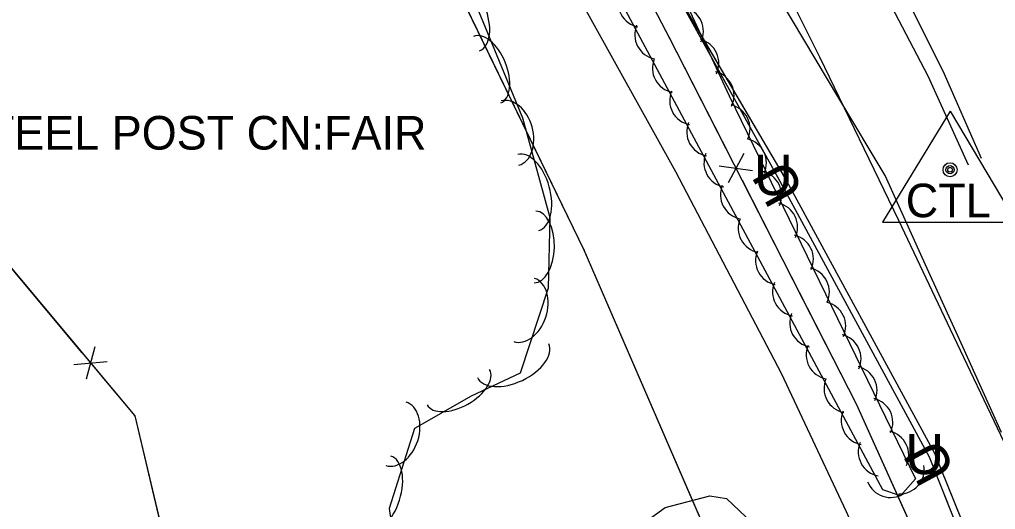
# Model space of a CAD drawing. Extents: x 954793 to 988390, y 1867850 to 1924428.
# Drawn here: x 957653.6 to 957798.7, y 1919733.6 to 1919806.5 of the extents above; entities that cross this region are included whole.
import ezdxf

# ---------------------------------------------------------------- set-up
doc = ezdxf.new("R2010")
doc.units = 0
for name, color, linetype in [('Default', 7, 'Continuous'), ('S_DITCHLINE', 7, 'Continuous'), ('S_EDGE_PAVEMENT', 7, 'Continuous'), ('S_FENCE', 7, 'Continuous'), ('S_FENCE_ANNOT', 7, 'Continuous'), ('S_FIBER_OPTIC_CABLE', 7, 'Continuous'), ('S_MSC_PT_SYM', 7, 'Continuous'), ('S_PRIMARY_CTL', 7, 'Continuous'), ('S_SHOULDER', 7, 'Continuous'), ('S_STREAM', 7, 'Continuous'), ('S_TRAILS', 7, 'Continuous'), ('S_TREE', 7, 'Continuous'), ('S_UNDERGROUND_CABLE', 7, 'Continuous'), ('S_UTL_PT_SYM', 7, 'Continuous'), ('S_WATER_UTILITIES', 7, 'Continuous')]:
    doc.layers.add(name, color=color, linetype=linetype)

msp = doc.modelspace()

# ---------------------------------------------------------------- linework, layer by layer
at = {"layer": 'S_DITCHLINE'}
msp.add_lwpolyline([(957799.64, 1919745.09), (957793.86, 1919757.83), (957788.09, 1919770.56), (957782.31, 1919783.3), (957775.43, 1919794.84), (957768.55, 1919806.38), (957761.67, 1919817.92), (957754.78, 1919829.46), (957747.54, 1919841.52), (957740.29, 1919853.58), (957733.04, 1919865.64), (957725.79, 1919877.7), (957717.63, 1919887.58), (957709.46, 1919897.46), (957702.03, 1919914.69)], dxfattribs=at)
at = {"layer": 'S_EDGE_PAVEMENT'}
msp.add_lwpolyline([(957796.64, 1919785.84), (957790.95, 1919798.84), (957783.02, 1919814.72), (957775.09, 1919830.6), (957768.09, 1919843.14), (957761.09, 1919855.68), (957749.47, 1919875.37), (957737.84, 1919895.06), (957729.38, 1919909.14), (957720.91, 1919923.22)], dxfattribs=at)
at = {"layer": 'S_FENCE'}
for p, q in [((957761.3, 1919786.62), (957758.95, 1919782.22)), ((957757.65, 1919784.76), (957762.6, 1919784.08)), ((957647.29, 1919775.55), (957670.71, 1919747.57)), ((957664.79, 1919757.83), (957663.49, 1919753)), ((957661.65, 1919755.2), (957666.63, 1919755.63)), ((957670.71, 1919747.57), (957682.29, 1919698.9))]:
    msp.add_line(p, q, dxfattribs=at)
for points in [[(957713.38, 1919874.68), (957750.29, 1919803.65)], [(957744.72, 1919814.36), (957750.29, 1919803.65)], [(957750.16, 1919803.94), (957759.22, 1919786.2)], [(957750.16, 1919803.94), (957778.03, 1919749.34)], [(957608.21, 1919792.18), (957647.29, 1919775.55), (957670.71, 1919747.57), (957682.29, 1919698.9)], [(957608.21, 1919792.18), (957647.29, 1919775.55), (957670.71, 1919747.57), (957682.29, 1919698.9)], [(957761.03, 1919782.65), (957770.09, 1919764.9)], [(957647.29, 1919775.55), (957662.86, 1919756.95)], [(957770.09, 1919764.9), (957778.03, 1919749.34)], [(957665.06, 1919754.31), (957670.71, 1919747.57)], [(957778.03, 1919749.34), (957786.22, 1919731.11)], [(957778.03, 1919749.34), (957790.61, 1919721.36), (957805.69, 1919684.33), (957810.7, 1919670.48), (957819.69, 1919639.92), (957827.99, 1919607.5)], [(957670.71, 1919747.57), (957676.32, 1919723.97)]]:
    msp.add_lwpolyline(points, dxfattribs=at)
at = {"layer": 'S_FIBER_OPTIC_CABLE'}
for p, q in [((957767.34, 1919783.13), (957730.69, 1919845.62)), ((957789.71, 1919741.98), (957767.34, 1919783.13)), ((957817.77, 1919672.5), (957789.71, 1919741.98))]:
    msp.add_line(p, q, dxfattribs=at)
msp.add_lwpolyline([(957966.64, 1918986.41), (957961.87, 1919019.63), (957957.92, 1919061.91), (957942.33, 1919127.19), (957929.06, 1919189.56), (957914.72, 1919256.53), (957903.24, 1919320.63), (957898.55, 1919331.88), (957886.67, 1919388.02), (957871.83, 1919455.69), (957862.45, 1919505.42), (957844.15, 1919574.86), (957831.3, 1919628.15), (957817.77, 1919672.5), (957789.71, 1919741.98), (957767.34, 1919783.13), (957730.69, 1919845.62), (957701.01, 1919900.26), (957674.68, 1919947.84), (957633.7, 1920013.73), (957589.7, 1920086.13), (957561.63, 1920129.11), (957536.74, 1920167.19), (957513.26, 1920206.3)], dxfattribs=at)
msp.add_lwpolyline([(957966.64, 1918986.41), (957961.87, 1919019.63), (957957.92, 1919061.91), (957942.33, 1919127.19), (957929.06, 1919189.56), (957914.72, 1919256.53), (957903.24, 1919320.63), (957898.55, 1919331.88), (957886.67, 1919388.02), (957871.83, 1919455.69), (957862.45, 1919505.42), (957844.15, 1919574.86), (957831.3, 1919628.15), (957817.77, 1919672.5), (957789.71, 1919741.98), (957767.34, 1919783.13), (957730.69, 1919845.62), (957701.01, 1919900.26), (957674.68, 1919947.84), (957633.7, 1920013.73), (957589.7, 1920086.13), (957561.63, 1920129.11), (957536.74, 1920167.19), (957513.26, 1920206.3)], dxfattribs=at)
at = {"layer": 'S_MSC_PT_SYM'}
msp.add_lwpolyline([(957670.71, 1919747.57), (957670.75, 1919747.58), (957670.71, 1919747.57), (957670.69, 1919747.62), (957670.71, 1919747.57), (957670.66, 1919747.56), (957670.71, 1919747.57), (957670.72, 1919747.52)], close=True, dxfattribs=at)
msp.add_lwpolyline([(957670.71, 1919747.57), (957670.75, 1919747.58), (957670.71, 1919747.57), (957670.69, 1919747.62), (957670.71, 1919747.57), (957670.66, 1919747.56), (957670.71, 1919747.57), (957670.72, 1919747.52)], close=True, dxfattribs=at)
msp.add_lwpolyline([(957670.71, 1919747.57), (957670.71, 1919747.62), (957670.71, 1919747.57), (957670.66, 1919747.57), (957670.71, 1919747.57), (957670.71, 1919747.52), (957670.71, 1919747.57), (957670.76, 1919747.57)], dxfattribs=at)
at = {"layer": 'S_PRIMARY_CTL'}
for p, q in [((957791.97, 1919792.88), (957781.94, 1919776.37)), ((957791.97, 1919792.88), (957801.79, 1919776.37)), ((957781.94, 1919776.37), (957801.79, 1919776.37))]:
    msp.add_line(p, q, dxfattribs=at)
for radius in [1.04, 0.609, 0.344]:
    msp.add_circle((957791.97, 1919784.18), radius, dxfattribs=at)
at = {"layer": 'S_SHOULDER'}
msp.add_lwpolyline([(957794.71, 1919784.84), (957788.7, 1919798.09), (957780.58, 1919813.66), (957772.46, 1919829.23), (957765.82, 1919841.96), (957759.18, 1919854.69), (957747.59, 1919874.16), (957736, 1919893.63), (957727.68, 1919907.96), (957719.37, 1919922.29)], dxfattribs=at)
at = {"layer": 'S_STREAM'}
msp.add_lwpolyline([(957818.5, 1919704.9), (957811.69, 1919717.18), (957808.65, 1919723.03), (957807.52, 1919725.51), (957800.04, 1919743.66), (957792.03, 1919760.41), (957784.33, 1919776.65), (957772.62, 1919800.94), (957766.52, 1919813.16), (957757.1, 1919826.76), (957749.34, 1919838.34), (957746.24, 1919843.71), (957744.93, 1919846.31), (957742.26, 1919850.82), (957736.63, 1919860.16), (957733.27, 1919865.52)], dxfattribs=at)
at = {"layer": 'S_TRAILS'}
msp.add_lwpolyline([(957863.69, 1919313.02), (957865.07, 1919354.1), (957864.22, 1919377.35), (957855.4, 1919441.54), (957849.24, 1919486.55), (957846.78, 1919501.72), (957841.27, 1919524.31), (957830.64, 1919564.46), (957813.63, 1919628.52), (957806.39, 1919654.5), (957802.24, 1919668.33), (957795.67, 1919687.88), (957788.82, 1919705.89), (957776.59, 1919733.31), (957766.89, 1919753.86), (957751.18, 1919783.86), (957737.13, 1919809.23), (957695.26, 1919860.67), (957674.93, 1919882.47), (957658.62, 1919903.86)], dxfattribs=at)
at = {"layer": 'S_TREE'}
for points in [[(957719.17, 1919887.81), (957723.94, 1919871.04), (957759.11, 1919795.2), (957786.81, 1919738.21), (957784.58, 1919735.69), (957781.97, 1919736.56), (957741.52, 1919812.05)], [(957716.34, 1919821.23), (957728.38, 1919791.89), (957732.47, 1919777.1), (957732.21, 1919766.54), (957728.02, 1919753.92), (957720.77, 1919750.49), (957712.32, 1919745.69), (957708.55, 1919733.78), (957710.75, 1919718.92), (957711.69, 1919716.04), (957712.65, 1919712.77), (957719.07, 1919706.39), (957725.9, 1919707.48), (957733.39, 1919716), (957738.19, 1919724.3), (957740.39, 1919727.22), (957749.61, 1919733.94), (957756.25, 1919735.67), (957758.73, 1919735.25), (957766.51, 1919727.86), (957773.19, 1919701.16), (957767.42, 1919688.61), (957758.19, 1919673.98), (957753.72, 1919670.88)]]:
    msp.add_lwpolyline(points, dxfattribs=at)
for centre, start, end in [((957746.25, 1919809.01), 157.3843, 258.9813), ((957751.65, 1919804.8), 334.0823, 75.6792), ((957748.71, 1919804.27), 157.3843, 258.9813), ((957753.94, 1919800.04), 334.0823, 75.6792), ((957751.35, 1919799.28), 157.3843, 258.9813), ((957756.2, 1919795.24), 334.0823, 75.6792), ((957753.91, 1919794.48), 157.3843, 258.9813), ((957758.58, 1919790.29), 335.1258, 76.7227), ((957756.45, 1919789.82), 157.3843, 258.9813), ((957761.02, 1919785.2), 335.1258, 76.7227), ((957759.01, 1919785.2), 157.3843, 258.9813), ((957763.28, 1919780.37), 335.1258, 76.7227), ((957761.46, 1919780.46), 157.3843, 258.9813), ((957765.66, 1919775.65), 335.1258, 76.7227), ((957764.1, 1919775.47), 157.3843, 258.9813), ((957768.01, 1919770.89), 335.1258, 76.7227), ((957766.67, 1919770.67), 157.3843, 258.9813), ((957770.38, 1919766), 335.1258, 76.7227), ((957769.21, 1919766.01), 157.3843, 258.9813), ((957772.82, 1919760.91), 335.1258, 76.7227), ((957771.77, 1919761.39), 157.3843, 258.9813), ((957775.09, 1919756.08), 335.1258, 76.7227), ((957774.22, 1919756.65), 157.3843, 258.9813), ((957777.47, 1919751.36), 335.1258, 76.7227), ((957776.86, 1919751.66), 157.3843, 258.9813), ((957779.82, 1919746.6), 335.1258, 76.7227), ((957779.43, 1919746.86), 157.3843, 258.9813), ((957782.19, 1919741.71), 335.1258, 76.7227), ((957781.96, 1919742.2), 157.3843, 258.9813), ((957784.5, 1919739.61), 267.7203, 9.3173), ((957783.12, 1919739.06), 200.7188, 302.3157)]:
    msp.add_arc(centre, 3.64, start, end, dxfattribs=at)
for centre, major_axis, ratio in [((957719.78, 1919807.28), (-2.23, 5.43), 0.55008), ((957723.14, 1919799.07), (-2.03, 4.95), 0.540699), ((957726.53, 1919789.64), (-1.32, 4.78), 0.685311), ((957729.25, 1919780.79), (-1.57, 5.66), 0.55008), ((957730.24, 1919772.7), (0.13, 5.34), 0.540699), ((957728.63, 1919763.31), (1.56, 4.7), 0.685311), ((957726.98, 1919755.77), (5.31, 2.51), 0.55008), ((957718.85, 1919751.84), (4.65, 2.64), 0.540699), ((957709.57, 1919744.9), (1.5, 4.72), 0.685311), ((957707.02, 1919736), (1.77, 5.59), 0.55008)]:
    msp.add_ellipse(centre, major_axis=major_axis, ratio=ratio, start_param=3.141593, end_param=6.283185, dxfattribs=at)
at = {"layer": 'S_UNDERGROUND_CABLE'}
for p, q in [((957766.42, 1919782.96), (957731.59, 1919845.95)), ((957788.92, 1919741.43), (957766.42, 1919782.96)), ((957816.45, 1919672.24), (957788.92, 1919741.43))]:
    msp.add_line(p, q, dxfattribs=at)
msp.add_lwpolyline([(957827.01, 1919629.32), (957829.69, 1919631.7), (957816.45, 1919672.24), (957788.92, 1919741.43), (957766.42, 1919782.96), (957731.59, 1919845.95), (957702.55, 1919900.79), (957674.08, 1919947.06), (957632.96, 1920013.13), (957589.2, 1920085.43), (957560.94, 1920128.52), (957535.93, 1920166.85), (957511.72, 1920205.62)], dxfattribs=at)
msp.add_lwpolyline([(957827.01, 1919629.32), (957829.69, 1919631.7), (957816.45, 1919672.24), (957788.92, 1919741.43), (957766.42, 1919782.96), (957731.59, 1919845.95), (957702.55, 1919900.79), (957674.08, 1919947.06), (957632.96, 1920013.13), (957589.2, 1920085.43), (957560.94, 1920128.52), (957535.93, 1920166.85), (957511.72, 1920205.62)], dxfattribs=at)
at = {"layer": 'S_UTL_PT_SYM'}
for points in [[(957767.34, 1919783.13), (957767.34, 1919783.18), (957767.34, 1919783.13), (957767.29, 1919783.13), (957767.34, 1919783.13), (957767.34, 1919783.08), (957767.34, 1919783.13), (957767.39, 1919783.13)], [(957737.55, 1919772.22), (957737.55, 1919772.27), (957737.55, 1919772.22), (957737.5, 1919772.22), (957737.55, 1919772.22), (957737.55, 1919772.17), (957737.55, 1919772.22), (957737.6, 1919772.22)], [(957789.71, 1919741.98), (957789.71, 1919742.03), (957789.71, 1919741.98), (957789.66, 1919741.98), (957789.71, 1919741.98), (957789.71, 1919741.93), (957789.71, 1919741.98), (957789.76, 1919741.98)]]:
    msp.add_lwpolyline(points, dxfattribs=at)
for points in [[(957767.34, 1919783.13), (957767.3, 1919783.1), (957767.34, 1919783.13), (957767.37, 1919783.08), (957767.34, 1919783.13), (957767.39, 1919783.15), (957767.34, 1919783.13), (957767.32, 1919783.17)], [(957767.34, 1919783.13), (957767.3, 1919783.1), (957767.34, 1919783.13), (957767.37, 1919783.08), (957767.34, 1919783.13), (957767.39, 1919783.15), (957767.34, 1919783.13), (957767.32, 1919783.17)], [(957737.55, 1919772.22), (957737.51, 1919772.2), (957737.55, 1919772.22), (957737.57, 1919772.18), (957737.55, 1919772.22), (957737.6, 1919772.24), (957737.55, 1919772.22), (957737.53, 1919772.27)], [(957737.55, 1919772.22), (957737.51, 1919772.2), (957737.55, 1919772.22), (957737.57, 1919772.18), (957737.55, 1919772.22), (957737.6, 1919772.24), (957737.55, 1919772.22), (957737.53, 1919772.27)], [(957789.71, 1919741.98), (957789.67, 1919741.96), (957789.71, 1919741.98), (957789.74, 1919741.94), (957789.71, 1919741.98), (957789.76, 1919742), (957789.71, 1919741.98), (957789.69, 1919742.02)], [(957789.71, 1919741.98), (957789.67, 1919741.96), (957789.71, 1919741.98), (957789.74, 1919741.94), (957789.71, 1919741.98), (957789.76, 1919742), (957789.71, 1919741.98), (957789.69, 1919742.02)]]:
    msp.add_lwpolyline(points, close=True, dxfattribs=at)
at = {"layer": 'S_WATER_UTILITIES'}
for p, q in [((957737.55, 1919772.22), (957704.1, 1919841.28)), ((957764.33, 1919710.43), (957737.55, 1919772.22))]:
    msp.add_line(p, q, dxfattribs=at)
msp.add_lwpolyline([(957926.05, 1919117.03), (957910.72, 1919189.52), (957894.52, 1919265.11), (957876.88, 1919310.79), (957865.41, 1919358.82), (957849.09, 1919424.78), (957831.31, 1919497.47), (957808.93, 1919573.88), (957787.65, 1919649.63), (957764.33, 1919710.43), (957737.55, 1919772.22), (957704.1, 1919841.28), (957655.46, 1919929.87), (957638.17, 1919958.89), (957594.38, 1920032.45), (957546.63, 1920108.29), (957507.23, 1920172.34), (957483.67, 1920235.88)], dxfattribs=at)
msp.add_lwpolyline([(957926.05, 1919117.03), (957910.72, 1919189.52), (957894.52, 1919265.11), (957876.88, 1919310.79), (957865.41, 1919358.82), (957849.09, 1919424.78), (957831.31, 1919497.47), (957808.93, 1919573.88), (957787.65, 1919649.63), (957764.33, 1919710.43), (957737.55, 1919772.22), (957704.1, 1919841.28), (957655.46, 1919929.87), (957638.17, 1919958.89), (957594.38, 1920032.45), (957546.63, 1920108.29), (957507.23, 1920172.34), (957483.67, 1920235.88)], dxfattribs=at)

# ---------------------------------------------------------------- texts
at = {"layer": 'Default'}
for rotation, p in [(360, (957762.79, 1919780.41)), (118.9357, (957770.4, 1919781.01)), (360, (957785.29, 1919738.89)), (118.451, (957792.88, 1919739.46))]:
    msp.add_text('U', height=6, rotation=rotation, dxfattribs=at).set_placement(p)
at = {"layer": 'S_FENCE_ANNOT'}
msp.add_text('TY:3 BARB STEEL POST CN:FAIR', height=5, dxfattribs=at).set_placement((957608.21, 1919787.18))
at = {"layer": 'S_PRIMARY_CTL'}
msp.add_text('CTL', height=5, rotation=360, dxfattribs=at).set_placement((957785.38, 1919777.11))

doc.saveas('drawing.dxf')
